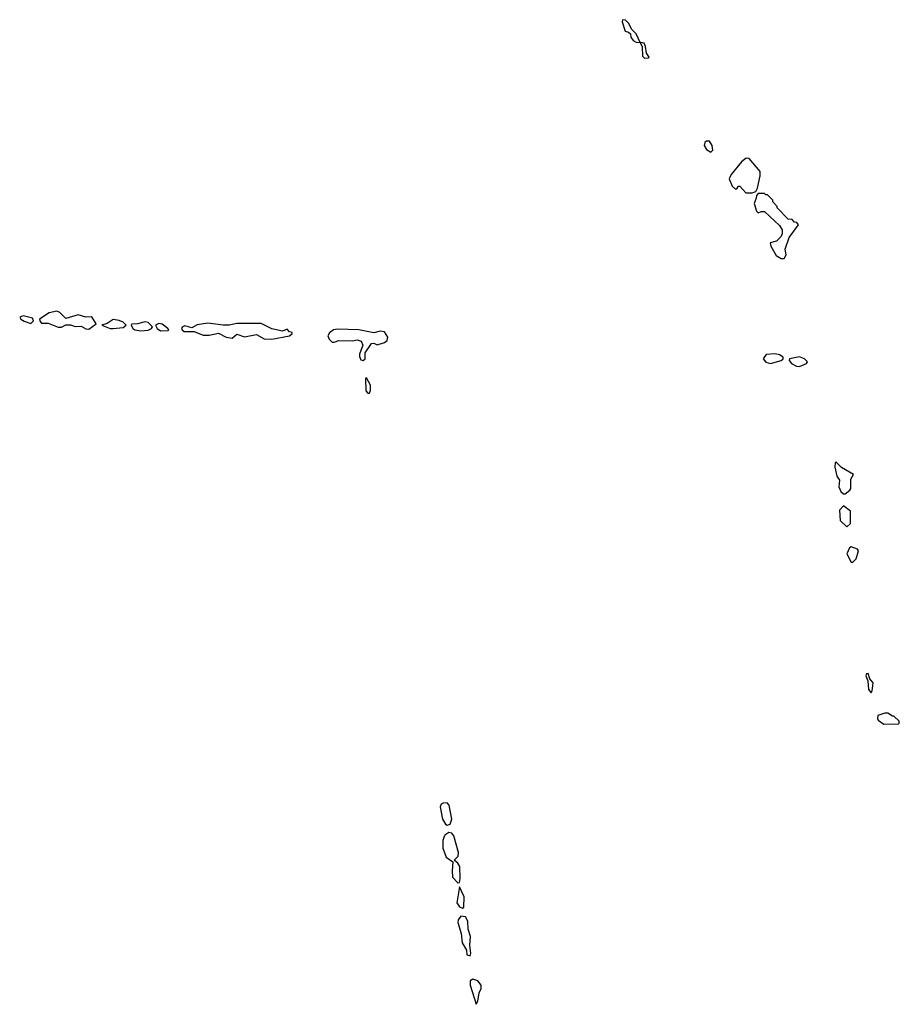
# Model space of a CAD drawing. Extents: x 2769579 to 2883812, y 684207 to 828660.
# Tile 408 of 505: x 2862952 to 2868720, y 763090 to 769550. Entities that reach past the tile are written whole.
import ezdxf

# ---------------------------------------------------------------- set-up
doc = ezdxf.new("R2010")
doc.units = 0

msp = doc.modelspace()

# ---------------------------------------------------------------- linework, layer by layer
at = {"layer": '0CON02XD'}
for points in [[(2867048.3, 769298.3), (2867075, 769300), (2867080, 769305), (2867061.2, 769331.2), (2867056.7, 769375), (2867047.5, 769395), (2867020, 769400), (2866995, 769457.5), (2866966.7, 769485), (2866945, 769527.5), (2866925, 769547.5), (2866905, 769550), (2866903.3, 769535), (2866922.5, 769475), (2866945, 769467.5), (2866956.2, 769456.2), (2866960, 769435), (2866975, 769412.5), (2866995, 769402.5), (2867020, 769400), (2867033, 769373), (2867035, 769310), (2867048.3, 769298.3)], [(2867485, 768680), (2867497.5, 768695), (2867493.8, 768725), (2867475, 768753.3), (2867455, 768753.8), (2867444, 768745), (2867440, 768725), (2867455, 768698.8), (2867485, 768680)], [(2867755, 768413.3), (2867778.3, 768421.7), (2867790, 768445), (2867807.5, 768525), (2867807.5, 768555), (2867735, 768640), (2867715, 768642.5), (2867685, 768617.5), (2867616.7, 768535), (2867603.3, 768505), (2867625, 768456.7), (2867645, 768437.5), (2867655, 768440), (2867665, 768456.7), (2867675, 768456.7), (2867713.8, 768413.8), (2867755, 768413.3)], [(2867945, 767982.5), (2867965, 767983.3), (2867977, 768007), (2867972.5, 768045), (2867998.3, 768121.7), (2868060, 768205), (2868048.3, 768218.3), (2868031.7, 768221.7), (2868018.3, 768238.3), (2867991.7, 768241.7), (2867920, 768315), (2867920, 768325), (2867890, 768355), (2867890, 768365), (2867855, 768400), (2867845, 768400), (2867835, 768410), (2867795, 768410), (2867783, 768397), (2867781.7, 768378.3), (2867767.5, 768345), (2867783, 768293), (2867795, 768282.5), (2867815, 768292.5), (2867835, 768292.5), (2867935, 768200), (2867951.7, 768171.7), (2867952.5, 768145), (2867942.5, 768125), (2867915, 768097.5), (2867872.5, 768085), (2867877.5, 768065), (2867913.6, 768003.6), (2867945, 767982.5)], [(2863025, 767557.5), (2863042.5, 767575), (2863035, 767592.5), (2862975, 767606.7), (2862951.7, 767598.3), (2862960, 767585), (2862981.7, 767571.7), (2863025, 767557.5)], [(2863405, 767520), (2863452.5, 767555), (2863425, 767600), (2863385, 767597.5), (2863335, 767613.3), (2863255, 767590), (2863215, 767630), (2863195, 767636.7), (2863145, 767627.5), (2863082.5, 767585), (2863085, 767570), (2863095, 767560), (2863139.3, 767559.3), (2863205, 767533.3), (2863225, 767532.5), (2863255, 767547.5), (2863285, 767547.5), (2863316.4, 767536.4), (2863355, 767540), (2863385, 767521.2), (2863405, 767520)], [(2863565, 767523.8), (2863629.3, 767530.7), (2863650, 767545), (2863630, 767565), (2863605, 767577.5), (2863565, 767583.3), (2863525, 767556.7), (2863490, 767545), (2863543.9, 767523.9), (2863565, 767523.8)], [(2863745, 767509.2), (2863795, 767514), (2863815, 767523.3), (2863822.5, 767535), (2863795, 767563.8), (2863775, 767568), (2863725, 767554), (2863687.5, 767552.5), (2863683, 767547), (2863693.3, 767525), (2863706.1, 767516.1), (2863745, 767509.2)], [(2863875, 767508.8), (2863925, 767510), (2863930, 767515), (2863922.5, 767525), (2863885, 767552), (2863864.1, 767555.9), (2863842.5, 767545), (2863854.1, 767524.1), (2863875, 767508.8)], [(2864605, 767453.8), (2864720, 767475), (2864738.3, 767491.7), (2864738.3, 767498.3), (2864721.7, 767501.7), (2864705, 767520), (2864675, 767507.5), (2864605, 767522), (2864535, 767556.7), (2864375, 767557.5), (2864325, 767546.7), (2864285, 767546.2), (2864185, 767558), (2864115, 767548.8), (2864080.7, 767529.3), (2864035, 767541.2), (2864020, 767535), (2864013.8, 767525), (2864016.7, 767515), (2864030, 767505), (2864095, 767503.3), (2864155, 767480.8), (2864195, 767480), (2864255, 767494.2), (2864305, 767466.2), (2864345, 767461.2), (2864375, 767486.7), (2864425, 767468.6), (2864505, 767483.8), (2864555, 767455.8), (2864605, 767453.8)], [(2865205, 767313.8), (2865216.7, 767325), (2865218, 767365), (2865258.8, 767425), (2865275, 767428), (2865295, 767416.2), (2865345, 767431.2), (2865361.2, 767445), (2865366.4, 767466.4), (2865345, 767502.5), (2865316.4, 767506.4), (2865275, 767496.2), (2865175, 767516.2), (2865035, 767520), (2865010, 767515), (2864983.6, 767496.4), (2864972.5, 767475), (2864981.2, 767455), (2865000, 767435), (2865015, 767434), (2865045, 767444.4), (2865135, 767442), (2865165, 767448.6), (2865191.3, 767441.3), (2865201.4, 767415), (2865180, 767355), (2865180.5, 767340.5), (2865188.3, 767318.3), (2865205, 767313.8)], [(2867875, 767294), (2867945.9, 767314.1), (2867957.5, 767325), (2867957.5, 767335), (2867935, 767351.2), (2867905, 767358), (2867846.4, 767353.6), (2867827.5, 767325), (2867843.9, 767303.9), (2867875, 767294)], [(2868065, 767274.2), (2868112.5, 767295), (2868117.5, 767305), (2868097.5, 767325), (2868065, 767338.8), (2868000, 767325), (2867997.5, 767315), (2868013.3, 767295), (2868045, 767276), (2868065, 767274.2)], [(2865245, 767100), (2865251.7, 767118.3), (2865251.7, 767151.7), (2865225, 767200), (2865220, 767195), (2865222.5, 767115), (2865235, 767100), (2865245, 767100)], [(2868365, 766440), (2868396.4, 766463.6), (2868402.5, 766475), (2868402.5, 766535), (2868420, 766565), (2868340.9, 766610.9), (2868305, 766647.5), (2868300, 766645), (2868297.5, 766615), (2868311.2, 766555), (2868328.3, 766528.3), (2868323.3, 766485), (2868337.5, 766455), (2868355, 766440), (2868365, 766440)], [(2868375, 766222.5), (2868400, 766245), (2868400, 766325), (2868355, 766360), (2868328.3, 766331.7), (2868332.5, 766265), (2868375, 766222.5)], [(2868415, 765990), (2868436.2, 766013.8), (2868453.3, 766065), (2868445, 766076.7), (2868405, 766092.5), (2868392.5, 766085), (2868376.7, 766045), (2868405, 765990), (2868415, 765990)], [(2868535, 765132.5), (2868543, 765147), (2868548.3, 765198.3), (2868527.5, 765225), (2868515, 765260), (2868505, 765257.5), (2868500, 765245), (2868513, 765213), (2868518.8, 765155), (2868535, 765132.5)], [(2868618.3, 764928.3), (2868715, 764930), (2868720, 764935), (2868718.3, 764948.3), (2868685, 764980), (2868675, 764980), (2868645, 765000), (2868625, 765000), (2868580, 764985), (2868577.5, 764965), (2868582.5, 764955), (2868618.3, 764928.3)], [(2865755, 764266.2), (2865775, 764271.2), (2865786.2, 764305), (2865767.3, 764397.3), (2865755, 764411.2), (2865729.5, 764410.5), (2865716.1, 764403.9), (2865708, 764385), (2865724.2, 764304.2), (2865745, 764271.2), (2865755, 764266.2)], [(2865825, 763887.5), (2865835, 763890), (2865840, 763915), (2865838, 763995), (2865825, 764016.2), (2865800, 764035), (2865827, 764063), (2865829.2, 764085), (2865798, 764195), (2865785, 764213.3), (2865765, 764216.2), (2865740.5, 764199.5), (2865732.5, 764185), (2865726.7, 764165), (2865726.7, 764115), (2865747.5, 764055), (2865792.5, 764025), (2865786.7, 763965), (2865790, 763925), (2865825, 763887.5)], [(2865855, 763720), (2865863.3, 763726.7), (2865866, 763795), (2865835, 763860), (2865818.8, 763755), (2865835, 763728.8), (2865855, 763720)], [(2865905, 763407.5), (2865911.2, 763425), (2865903.3, 763475), (2865908, 763535), (2865892.3, 763582.3), (2865890.8, 763635), (2865875, 763663.8), (2865845, 763668.8), (2865826.2, 763645), (2865823.9, 763626.1), (2865846.2, 763555), (2865853.6, 763493.6), (2865882.5, 763445), (2865883.9, 763413.9), (2865905, 763407.5)], [(2865945, 763090), (2865955, 763110), (2865963.8, 763165), (2865977, 763193), (2865977.5, 763215), (2865955, 763243.8), (2865924.1, 763255.9), (2865906.1, 763243.9), (2865906.2, 763215), (2865945, 763090)]]:
    msp.add_lwpolyline(points, dxfattribs=at)

doc.saveas('drawing.dxf')
